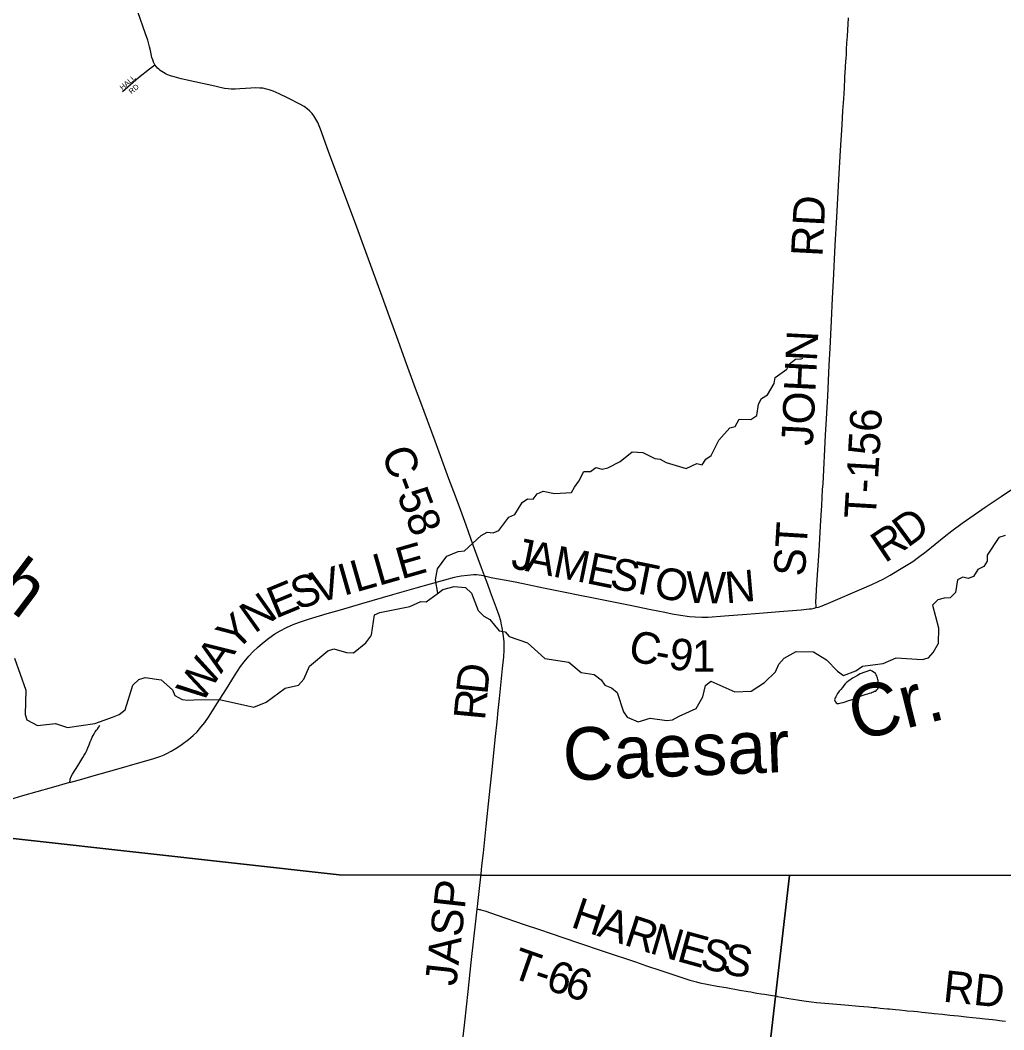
# Model space of a CAD drawing. Extents: x 1410790 to 1770854, y 448063 to 770588.
# Drawn here: x 1595915 to 1605260, y 590784 to 600378 of the extents above; entities that cross this region are included whole.
import ezdxf

# ---------------------------------------------------------------- set-up
doc = ezdxf.new("R2010")
doc.units = 0
for name, color, linetype in [('GM_X_County_Road', 7, 'Continuous'), ('GM_X_County_Road_Text', 7, 'Continuous'), ('GM_X_Minor_Lake', 7, 'Continuous'), ('GM_X_Minor_River', 7, 'Continuous'), ('GM_X_Minor_River_Text', 7, 'Continuous'), ('GM_X_Township', 7, 'Continuous'), ('GM_X_Township_Road', 7, 'Continuous'), ('GM_X_Township_Road_Text', 7, 'Continuous'), ('GM_X_Township_Subdivision', 7, 'Continuous'), ('GM_X_Township_Subdivision_Text', 7, 'Continuous')]:
    doc.layers.add(name, color=color, linetype=linetype)

msp = doc.modelspace()

# ---------------------------------------------------------------- linework, layer by layer
at = {"layer": 'GM_X_County_Road'}
for points in [[(1597195.2, 599955.7), (1597182.5, 599979.2), (1597173.5, 600000.5), (1597166.2, 600023.6), (1597152.9, 600090), (1597144.5, 600126.7), (1597126.3, 600188.7), (1597105.3, 600250.2), (1597031.5, 600456.8)], [(1600325.9, 595098.5), (1600296.8, 595173.7), (1600265.3, 595260), (1600219.1, 595389.6), (1600152, 595578.1), (1600087.7, 595753.5), (1600033.8, 595897.8), (1599988.1, 596020.8), (1599856, 596377.7), (1599720.7, 596744), (1599670.7, 596879.4), (1599572.7, 597147.5), (1599505.5, 597336), (1599424.5, 597557.9), (1599355, 597752.6), (1599163.5, 598272.9), (1599099.7, 598445.2), (1598952.9, 598842.1), (1598844.7, 599131), (1598766.4, 599343.3), (1598740.9, 599407), (1598724.8, 599438.7), (1598705.5, 599468.7), (1598688.7, 599491.4), (1598676.5, 599505.7), (1598663.8, 599518), (1598641.7, 599536.7), (1598626.7, 599547.9), (1598612.6, 599557.3), (1598570.6, 599581.5), (1598459.4, 599637.1), (1598374.6, 599677.4), (1598317.3, 599702.6), (1598281.1, 599715), (1598253.2, 599723.7), (1598221.1, 599730.9), (1598192.5, 599733.8), (1598154.1, 599734.7), (1598105.8, 599732.8), (1598053.8, 599728.3), (1598001.5, 599724.9), (1597957.7, 599722), (1597917.5, 599722.3), (1597889.8, 599724.5), (1597854.4, 599730), (1597816, 599738), (1597762.9, 599750.2), (1597573.1, 599791.9), (1597445.4, 599821.8), (1597378.3, 599839.1), (1597350.6, 599846.8), (1597331.6, 599853.1), (1597300, 599866.6), (1597274.7, 599880.5), (1597260.8, 599889.4), (1597245.9, 599900.9), (1597232.8, 599911.8), (1597219.6, 599924), (1597209.2, 599936.2), (1597195.2, 599955.7)], [(1603477.8, 594796.2), (1603497.7, 594801.4), (1603535.2, 594814.1), (1603617.5, 594847.7), (1603912.3, 594975.4), (1604005.9, 595015.3), (1604071.3, 595046.1), (1604112.3, 595067), (1604178.8, 595103.1), (1604299.3, 595176.7), (1604394.1, 595235.6), (1604450.8, 595275), (1604521.5, 595328.7), (1604692, 595467.1), (1604767, 595525.3), (1604864.8, 595597), (1605092.8, 595757.3), (1605233.9, 595853.2), (1605323.8, 595913.1), (1605380, 595946.5), (1605638.8, 596088.5), (1605757.4, 596151.6), (1605762.5, 596154.2)], [(1596387.7, 593136.6), (1596395.2, 593138.8), (1596499.8, 593166.7), (1596616.6, 593199.8), (1596809.2, 593253.6), (1597074.3, 593329.1), (1597175, 593359.3), (1597249.6, 593385.2), (1597282.7, 593398.5), (1597307.5, 593409.2), (1597348.6, 593430.3), (1597402.5, 593462.2), (1597454.2, 593497.3), (1597514.7, 593542.8), (1597557.3, 593579.2), (1597594.8, 593616.5), (1597631.8, 593658.6), (1597668.1, 593705.5), (1597709.6, 593764.9), (1597783.3, 593881.4), (1597874.3, 594025.6), (1597951.6, 594147.6), (1598009.2, 594235), (1598044, 594282.3), (1598087.7, 594335.1), (1598127.7, 594378.1), (1598167.7, 594416.5), (1598217.1, 594459.3), (1598276.5, 594505.5), (1598335.4, 594546.6), (1598385.7, 594576.9), (1598443.6, 594607.1), (1598509.2, 594636.4), (1598567.1, 594658.5), (1598654.1, 594687.3), (1598830.2, 594739.3), (1598956.5, 594774.6), (1599161.4, 594833.7), (1599454.1, 594919.1), (1599677.6, 594982.9), (1599950, 595060.7), (1600041.8, 595084.4), (1600070.9, 595091.1), (1600105.6, 595097.7), (1600163.6, 595105.9), (1600221.9, 595110.8), (1600250.9, 595111), (1600273.9, 595108.8), (1600297.4, 595105.2), (1600325.9, 595098.5)], [(1600301.9, 592342.7), (1600315.2, 592464.7), (1600342.8, 592719.1), (1600371.6, 592993.1), (1600395.4, 593224.9), (1600431.2, 593570.7), (1600445.6, 593711.1), (1600455.8, 593818.8), (1600467.6, 593933), (1600481.6, 594060), (1600497.6, 594216.3), (1600508.7, 594327.1), (1600513.2, 594392.3), (1600513.4, 594428.1), (1600511.4, 594470.4), (1600510, 594499.3), (1600503.8, 594545.2), (1600494.6, 594606.6), (1600489, 594632.3), (1600479.6, 594671), (1600464, 594720.4), (1600439, 594790.6), (1600383, 594944.4), (1600358.1, 595015.5), (1600325.9, 595098.5)], [(1600325.9, 595098.5), (1600390.6, 595083.3), (1600439.4, 595073.6)], [(1600439.4, 595073.6), (1600530.6, 595055.4), (1600633.7, 595036.6), (1600736.3, 595015.2), (1600887.5, 594985), (1601093.2, 594942.9), (1601231.5, 594914.9), (1601344.3, 594893.4), (1601550, 594852.1), (1601710.8, 594819.4), (1601906.6, 594778.7), (1602038.4, 594751.5), (1602109.3, 594738), (1602187.3, 594724.6), (1602274.8, 594711.8), (1602327.2, 594706.9), (1602389.8, 594704.3), (1602452.3, 594706.2), (1602606.3, 594717.6), (1602818.9, 594732.5), (1602975.8, 594746.1), (1603129.4, 594758.6), (1603335.2, 594774.8), (1603410.4, 594783), (1603432.9, 594785.8), (1603459.3, 594791.3), (1603477.8, 594796.2)], [(1594555.7, 593233.5), (1594563.1, 593229.5), (1594581, 593221.2), (1594636, 593198.7), (1594685.8, 593181.6), (1594864.4, 593126), (1595298.9, 592987.8), (1595458.4, 592937.2), (1595500.1, 592924.7), (1595517, 592919.4), (1595536.7, 592915.5), (1595550.6, 592913.6), (1595566.5, 592913.2), (1595602, 592916.8), (1595640.9, 592924.7), (1595764.5, 592958.3), (1595814.9, 592973.1), (1595941, 593009.2), (1596212.6, 593085.6), (1596387.7, 593136.6)], [(1600256.1, 591930), (1600258.7, 591956.1), (1600280.6, 592155), (1600293.1, 592262.5), (1600301.9, 592342.7)], [(1599784.9, 587725.4), (1599786.1, 587737), (1599814.8, 587978.1), (1599852.6, 588297.3), (1599909.1, 588779.6), (1599933, 588998.1), (1600001.9, 589614.4), (1600045.3, 590022.2), (1600097.1, 590498.4), (1600137.7, 590857.1), (1600170.5, 591147.2), (1600200.6, 591424.4), (1600247.6, 591845), (1600256.1, 591930)]]:
    msp.add_lwpolyline(points, dxfattribs=at)
at = {"layer": 'GM_X_Minor_Lake'}
msp.add_lwpolyline([(1603994, 594201.8), (1603895.2, 594167.5), (1603870.9, 594149.9), (1603840.6, 594136.4), (1603822.4, 594126.8), (1603808.2, 594117), (1603789.9, 594103.3), (1603775.6, 594091.5), (1603765.5, 594083.7), (1603753.3, 594071.9), (1603741, 594056.1), (1603726.6, 594038.3), (1603710.2, 594018.5), (1603695.9, 594000.7), (1603679.5, 593979), (1603671.1, 593961.1), (1603662.9, 593947.2), (1603656.7, 593937.3), (1603652.4, 593919.3), (1603658.1, 593903.2), (1603667.9, 593891), (1603677.8, 593884.8), (1603691.9, 593884.5), (1603714, 593890.1), (1603732.1, 593893.8), (1603752.3, 593901.5), (1603778.5, 593909), (1603808.7, 593918.5), (1603836.9, 593930), (1603875.3, 593945.3), (1603905.6, 593958.8), (1603933.8, 593966.3), (1603951.9, 593972), (1603968, 593975.7), (1603984.2, 593983.5), (1603998.3, 593987.2), (1604010.4, 593991), (1604020.5, 593994.8), (1604030.6, 594000.7), (1604042.6, 594002.5), (1604054.9, 594014.3), (1604063.1, 594024.1), (1604065.2, 594034.1), (1604069.5, 594050.1), (1604067.8, 594068.2), (1604066.2, 594088.2), (1604066.5, 594104.3), (1604062.6, 594114.4), (1604060.8, 594126.4), (1604057, 594136.5), (1604053.2, 594146.6), (1604047.3, 594156.8), (1604039.5, 594168.9), (1604009.9, 594193.5), (1603998, 594199.8), (1603994, 594201.8)], dxfattribs=at)
at = {"layer": 'GM_X_Minor_River'}
for points in [[(1599881.6, 594932.6), (1599858.9, 595058.5), (1599880.5, 595164.4), (1599966.5, 595285.3), (1600077.3, 595329.7), (1600137.4, 595336.8), (1600295.8, 595480.6), (1600352.4, 595511.8), (1600408.4, 595506.9), (1600460.8, 595528.2), (1600556.8, 595654.9), (1600613.3, 595682.1), (1600683.1, 595795.3), (1600733.7, 595828.6), (1600787.7, 595825.7), (1600826.5, 595877.2), (1600883, 595902.4), (1600990.8, 595880.7), (1601151.1, 595890.3), (1601179.9, 595942), (1601222.8, 595997.4), (1601270.3, 596088.9), (1601332.4, 596089.9), (1601385, 596127.2), (1601442.8, 596110.3), (1601499.1, 596123.4), (1601614.2, 596185.8), (1601727.7, 596276.2), (1601831.7, 596270.6), (1601943, 596212.8), (1601994.9, 596208), (1602052.5, 596175.1), (1602241.8, 596118.1), (1602342.7, 596164.6), (1602394.5, 596151.8), (1602429.4, 596205.4), (1602480, 596242.7), (1602552.3, 596387.9), (1602658.2, 596504.5), (1602708.5, 596517.8), (1602745.6, 596585.3), (1602857.7, 596583.6), (1602912.3, 596622.9), (1602930, 596730.8), (1602956.8, 596784.5), (1603013.4, 596817.7), (1603077.1, 596925), (1603086, 596982.9), (1603197.3, 597061.4), (1603222.2, 597113.1), (1603280.9, 597156.3), (1603335, 597161.5), (1603351.1, 597167.3)], [(1605273.4, 595480.7), (1605213.1, 595463.6), (1605100.4, 595293), (1605101.6, 595238.9), (1605068.7, 595187.3), (1605012.2, 595158), (1604973.2, 595092.5), (1604922.8, 595073.2), (1604870.9, 595084), (1604818.5, 595058.8), (1604800.7, 594940.8), (1604751.8, 594889.5), (1604691.7, 594884.4), (1604633.4, 594871.2), (1604582.6, 594817.9), (1604639.4, 594604.6), (1604635.6, 594453.2)], [(1599252.8, 594537.7), (1599281.1, 594726.7), (1599331.5, 594750), (1599616.7, 594807.7), (1599721.6, 594854.2), (1599771.6, 594851.4), (1599874.9, 594928), (1599931.5, 594967.2), (1600038.1, 594997.6), (1600146.1, 594987.9), (1600203.4, 594934.9), (1600264.9, 594769.7), (1600318.1, 594714.7), (1600375.7, 594683.8), (1600466.2, 594576.2), (1600522.1, 594565.3), (1600561.5, 594522.6)], [(1595859.1, 594315.8), (1595967.6, 594011.8), (1595960.8, 593781.3), (1595976.2, 593729), (1596079.8, 593675.6), (1596250.3, 593695.4), (1596364, 593657.8), (1596622.8, 593694.5), (1596791.8, 593756.4), (1596856.2, 593781.6), (1596910.8, 593825), (1596985.7, 594060.5), (1597042.4, 594113.9), (1597100.7, 594131.2), (1597254.7, 594109.1), (1597361.7, 594013.5), (1597385.1, 593961.1), (1597452.8, 593924.1), (1597508.8, 593917.3), (1597564.9, 593920.6), (1597807.3, 593923.4), (1598134.9, 593851), (1598251.7, 593897.5), (1598431.5, 594031.4), (1598558.1, 594059.8), (1598610.8, 594115.3), (1598664.4, 594238.8), (1598838.4, 594386.8), (1598894.7, 594404.2), (1599014.5, 594370.5), (1599082.5, 594367.6), (1599199.8, 594460.2), (1599246.7, 594525.8), (1599252.8, 594537.7)], [(1600561.5, 594522.6), (1600734.1, 594462.1), (1600900.6, 594311.5), (1601128.5, 594276.5), (1601245.5, 594180.7), (1601367.5, 594159.1), (1601433, 594110.1), (1601468.4, 594057.6), (1601532.2, 594034.7), (1601585.8, 593989.9), (1601645.6, 593804.7), (1601681.1, 593754.1), (1601784.7, 593710.7), (1601901.3, 593745.2), (1602057.3, 593723.2), (1602113.4, 593730.4), (1602175.9, 593765.7), (1602337, 593837.8), (1602400.5, 593949.2), (1602425.8, 594057.1), (1602476.3, 594096.5), (1602705.4, 593995.3), (1602859.8, 594003.3), (1602986.9, 594083.8), (1603092.3, 594186.7), (1603123.2, 594258.4), (1603171.9, 594315.9), (1603286.9, 594380.5), (1603451, 594376.4), (1603576.3, 594300.6), (1603679.2, 594193.1), (1603736.8, 594152.2), (1603855.5, 594196.8), (1603916, 594238.1), (1604114.6, 594263.6), (1604237.5, 594320.1), (1604485.6, 594302.8), (1604543.9, 594318.1), (1604588.6, 594369.7), (1604635.6, 594453.2)]]:
    msp.add_lwpolyline(points, dxfattribs=at)
at = {"layer": 'GM_X_Township'}
for points in [[(1594053.9, 592802.9), (1598943.8, 592256.2), (1600299.3, 592254.7), (1603224.3, 592251.5), (1603090.5, 591099.3), (1602918.8, 589620.1), (1602581, 586710.7), (1601964.2, 581397), (1601653.6, 576782.2), (1601217.5, 570298.6), (1600110.1, 570408.2), (1594558, 570925)], [(1605835.9, 592252.2), (1603224.3, 592251.5), (1600299.3, 592254.7), (1598943.8, 592256.2), (1594053.9, 592802.9)], [(1602918.8, 589620.1), (1603090.5, 591099.3), (1603224.3, 592251.5), (1605835.9, 592252.2)]]:
    msp.add_lwpolyline(points, dxfattribs=at)
at = {"layer": 'GM_X_Township_Road'}
for points in [[(1603477.8, 594796.2), (1603477.5, 594799.2), (1603476, 594817), (1603474.6, 594840.2), (1603474.8, 594846.3), (1603484.9, 595016.4), (1603504.9, 595336.1), (1603519.3, 595569.7), (1603524.9, 595674.2), (1603529.6, 595765), (1603538.7, 595918.2), (1603542.2, 595972), (1603567.2, 596433.8), (1603575.9, 596591), (1603586.5, 596804), (1603601.7, 597098.7), (1603609.7, 597259.3), (1603616.2, 597390.3), (1603622.9, 597521.3), (1603633.4, 597737.6), (1603642.2, 597904.6), (1603659.2, 598242), (1603671.9, 598507.4), (1603691.4, 598864.3), (1603707.6, 599139.4), (1603723.2, 599384.8), (1603731.8, 599515.7), (1603739.3, 599630.3), (1603745.2, 599731.8), (1603746.7, 599761.3), (1603748.8, 599800.5), (1603750.9, 599833.2), (1603754.2, 599888.8), (1603756, 599921.5), (1603757.1, 599937.9), (1603760, 599983.7), (1603762, 600016.4), (1603764, 600049.1), (1603766.8, 600101.4), (1603770, 600163.7), (1603773.3, 600225.9), (1603783.9, 600402.2)], [(1596387.7, 593136.6), (1596388.9, 593155.1), (1596390.3, 593165.9), (1596392.1, 593174.9), (1596395.3, 593182.8), (1596400, 593191.8), (1596412.9, 593213), (1596461.4, 593290.9), (1596492, 593339.8), (1596511.3, 593370.6), (1596523.6, 593392.3), (1596534, 593411.9), (1596548, 593439.2), (1596558.7, 593464.8), (1596568.8, 593491), (1596579.9, 593519), (1596588.6, 593540.2), (1596599.3, 593564.2), (1596607.6, 593580.8), (1596619.4, 593603.7), (1596628.4, 593616.3), (1596640.3, 593632.1), (1596648.2, 593642.2), (1596658.3, 593656.2), (1596672.3, 593679.6)], [(1600256.1, 591930), (1600264.4, 591929.2), (1600276.3, 591927.8), (1600285.7, 591926.1), (1600292.2, 591924.4), (1600328.5, 591913), (1600446.6, 591873.1), (1600703.9, 591785.9), (1600847.2, 591736.9), (1600958.8, 591698.4), (1601210.6, 591613.7), (1601471.5, 591525.1), (1601760.8, 591428.3), (1601866.5, 591392.9), (1601999.9, 591347.2), (1602189.8, 591284.1), (1602277.3, 591256.2), (1602315, 591245.2), (1602340.5, 591238.9), (1602372.5, 591231.6), (1602439.9, 591217.9), (1602536.7, 591199.8), (1602620.7, 591185.3), (1602753.1, 591161.8), (1602830.5, 591147.7), (1602856.4, 591143.3), (1602882.3, 591139.1), (1602914.5, 591133.5), (1602953.3, 591126.7), (1602985.5, 591121.1), (1603024.3, 591114.8), (1603063.1, 591108.4), (1603101.9, 591102.2), (1603111.3, 591100.6)], [(1603111.3, 591100.6), (1603143.8, 591095), (1603218.1, 591082.7), (1603298.9, 591069.7), (1603360.6, 591059.2), (1603431.5, 591049.8), (1603480.5, 591044.7), (1603522.9, 591040.6), (1603748.4, 591022.1), (1603885.5, 591009.2), (1603931.1, 591005.6), (1603973.5, 591002), (1603999.5, 590999), (1604022.3, 590996.8), (1604048.5, 590995), (1604084.3, 590990.9), (1604156.1, 590984.2), (1604172.5, 590982.6), (1604231.1, 590977.1), (1604270.2, 590972.8), (1604321.7, 590967.4), (1604341, 590965.7), (1604402.6, 590960.2), (1604438.4, 590956.4), (1604480.8, 590952.4), (1604513.4, 590948.8), (1604575.3, 590942.4), (1604598.2, 590940.1), (1604676.5, 590932.1), (1604748.2, 590924.5), (1604829.7, 590916.1), (1604901.4, 590908.7), (1604963.4, 590902.2), (1605031.9, 590895), (1605054.7, 590892.7), (1605083.9, 590888.6), (1605116.5, 590885.1), (1605152.3, 590880.6), (1605181.6, 590877.4), (1605217.4, 590873.2), (1605243.3, 590870), (1605275.9, 590866.5)]]:
    msp.add_lwpolyline(points, dxfattribs=at)
at = {"layer": 'GM_X_Township_Subdivision'}
msp.add_lwpolyline([(1596886.9, 599702.2), (1597039, 599832.6), (1597143.7, 599915.5), (1597195.2, 599955.7)], dxfattribs=at)

# ---------------------------------------------------------------- texts
at = {"layer": 'GM_X_County_Road_Text'}
for s, rotation, p in [('C-58', 290.59591, (1599342.8, 596266.8)), ('D', 36.34679, (1604345.8, 595359.5)), ('R', 33.90548, (1604130, 595214.1)), ('J', 348.61506, (1600567.8, 595173.7)), ('E', 15.95013, (1599535.9, 595063.7)), ('A', 348.61434, (1600705.8, 595145.9)), ('M', 348.61716, (1600964.7, 595093.8)), ('L', 15.95013, (1599104.4, 594940.4)), ('L', 15.94598, (1599320.1, 595002)), ('E', 348.61527, (1601283.8, 595029.5)), ('S', 348.61249, (1601503.8, 594985.2)), ('V', 16.06248, (1598732.4, 594833.5)), ('I', 15.94861, (1598985.9, 594906.5)), ('T', 348.61637, (1601702.2, 594945.3)), ('O', 348.64644, (1601922.4, 594900.9)), ('N', 5.05158, (1602622.1, 594835.4)), ('E', 22.51371, (1598340.7, 594688.8)), ('S', 17.74829, (1598541.8, 594772.5)), ('W', 358.61372, (1602237.8, 594842.7)), ('N', 35.37549, (1598141, 594544.6)), ('Y', 44.26329, (1597961.4, 594368.2)), ('C', 347.09315, (1601678.7, 594299.9)), ('9', 351.36494, (1602064, 594217.6)), ('1', 0.18556, (1602297, 594186.1)), ('A', 55.74212, (1597823, 594162.2)), ('W', 57.40191, (1597637, 593871.2)), ('-', 349.40604, (1601931.9, 594242.1)), ('D', 84.12484, (1600353.1, 593963.7)), ('R', 84.58649, (1600330, 593719)), ('JASP', 83.68636, (1600057.1, 591194.1))]:
    msp.add_text(s, height=300, rotation=rotation, dxfattribs=at).set_placement(p)
at = {"layer": 'GM_X_Minor_River_Text'}
for s, height, rotation, p in [('Branch', 499.99, 322.89064, (1594245.7, 595953.6)), ('Cr.', 499.98, 14.05369, (1603858.4, 593527.1)), ('Caesar', 500.01, 2.24185, (1601078.9, 593150.8))]:
    msp.add_text(s, height=height, rotation=rotation, dxfattribs=at).set_placement(p)
at = {"layer": 'GM_X_Township_Road_Text'}
for s, rotation, p in [('RD', 87.03883, (1603537.1, 598126.5)), ('JOHN', 87.17552, (1603444.6, 596330.4)), ('T-156', 86.63429, (1604042.8, 595635.4)), ('ST', 86.46013, (1603369.9, 595087.3)), ('H', 341.37268, (1601136.2, 591764.3)), ('A', 341.37268, (1601386.4, 591680)), ('R', 342.02253, (1601640.1, 591594.5)), ('N', 343.70998, (1601883.7, 591515.6)), ('E', 344.62014, (1602142.1, 591440.1)), ('S', 345.0474, (1602360.8, 591380)), ('S', 348.25261, (1602574.2, 591323.5)), ('T', 340.64888, (1600560.9, 591287.5)), ('6', 341.6483, (1600894.8, 591172.2)), ('-', 341.48446, (1600777.1, 591211.6)), ('6', 341.69061, (1601070.5, 591113.9)), ('RD', 354.08606, (1604675.3, 591052.5))]:
    msp.add_text(s, height=300, rotation=rotation, dxfattribs=at).set_placement(p)
at = {"layer": 'GM_X_Township_Subdivision_Text'}
for s, rotation, p in [('HALL', 40.59936, (1596886.4, 599711.1)), ('RD', 40.59486, (1596972.2, 599673.4))]:
    msp.add_text(s, height=50, rotation=rotation, dxfattribs=at).set_placement(p)

doc.saveas('drawing.dxf')
